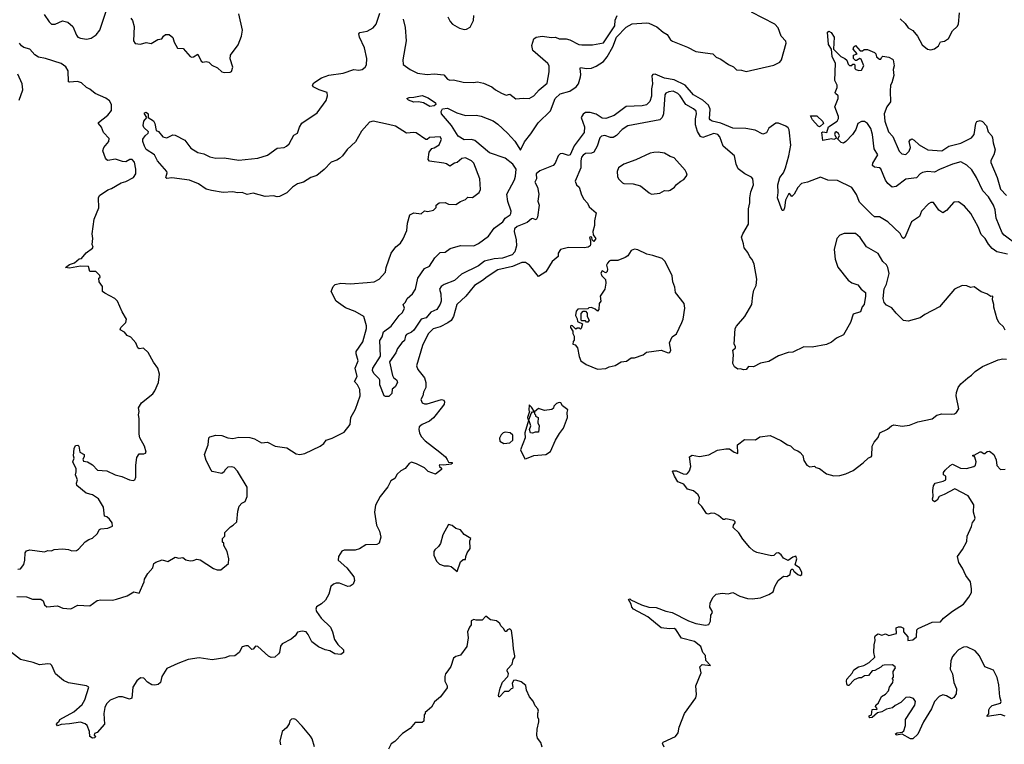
# Model space of a CAD drawing. Extents: x 2293139 to 2515392, y 824115 to 1006937.
# Tile 302 of 417: x 2387389 to 2395597, y 975588 to 981631. Entities that reach past the tile are written whole.
import ezdxf

# ---------------------------------------------------------------- set-up
doc = ezdxf.new("R2010")
doc.units = 0

msp = doc.modelspace()

# ---------------------------------------------------------------- linework, layer by layer
at = {"layer": '0CON10XD'}
for points in [[(2387593.9, 981673.9), (2387633.9, 981613.9), (2387655, 981592.9), (2387685, 981592.9), (2387745, 981622.2), (2387789.6, 981609.6), (2387832.9, 981575), (2387861.6, 981501.6), (2387875, 981486.7), (2387895, 981477.9), (2387945, 981469.2), (2387985, 981477.1), (2388025.8, 981504.2), (2388056.3, 981543.6), (2388128, 981752)], [(2388315, 981643.3), (2388330, 981625), (2388343.8, 981575), (2388337.5, 981455), (2388353, 981433), (2388395, 981426.2), (2388445, 981440), (2388485, 981433.3), (2388540, 981465), (2388575, 981472.5), (2388587.5, 981495), (2388605, 981508.8), (2388635, 981506.2), (2388665, 981482.5), (2388676, 981445), (2388703.6, 981393.6), (2388750.7, 981390.7), (2388810, 981325), (2388825, 981317.5), (2388839.3, 981320.7), (2388875, 981342.5), (2388903.3, 981285), (2388915, 981277.5), (2388945, 981283.3), (2388965, 981277.5), (2388991.7, 981251.7), (2389038.3, 981228.3), (2389075, 981196.7), (2389095, 981190), (2389145, 981192.5), (2389155, 981200), (2389166.7, 981235), (2389143.8, 981305), (2389146.2, 981335), (2389209.1, 981420.9), (2389238.6, 981495), (2389247.1, 981545), (2389215, 981680)], [(2390249.1, 978945), (2390279.5, 979055), (2390279.4, 979079.4), (2390258, 979155), (2390185, 979197.5), (2390105, 979228.1), (2390028.1, 979285), (2389986.7, 979365), (2390003.3, 979405), (2390018.5, 979421.5), (2390065, 979434.5), (2390145, 979428.6), (2390285, 979438.5), (2390344.2, 979445.8), (2390385, 979466), (2390437.5, 979525), (2390444.2, 979565), (2390487.1, 979682.9), (2390525, 979736.2), (2390562.6, 979767.4), (2390586.8, 979803.2), (2390617, 979873), (2390620.8, 979935), (2390642.5, 980005), (2390675, 980020), (2390736.9, 980013.1), (2390765, 980037.5), (2390790.7, 980030.7), (2390838.3, 980041.7), (2390860, 980065), (2390860, 980085), (2390885, 980103.3), (2390936.7, 980106.7), (2390965, 980092.5), (2391025, 980090), (2391062.5, 980115), (2391105, 980132), (2391125, 980150.8), (2391165, 980148), (2391218.9, 980191.1), (2391230, 980215), (2391225.7, 980305), (2391173.9, 980433.9), (2391155.3, 980455.3), (2391105, 980480), (2391075, 980472.9), (2391035, 980441.4), (2391013.3, 980435), (2390975, 980410), (2390948.1, 980428.1), (2390925, 980434.4), (2390805, 980450), (2390793.8, 980465), (2390802.7, 980527.3), (2390825, 980557.5), (2390845, 980562.5), (2390885, 980587.5), (2390906, 980635), (2390895, 980653.3), (2390805, 980647.5), (2390785, 980632.5), (2390775, 980633.3), (2390695, 980686.5), (2390675, 980690.5), (2390614.6, 980684.6), (2390522.4, 980742.4), (2390463.7, 980756.3), (2390335, 980783.8), (2390305, 980777.5), (2390238, 980702), (2390188.6, 980611.4), (2390120.2, 980549.8), (2390078.8, 980495), (2390055, 980473.8), (2390031.7, 980458.3), (2389985, 980442.2), (2389928.4, 980381.6), (2389867.1, 980332.9), (2389815, 980313.9), (2389755.2, 980274.8), (2389705, 980263.1), (2389662.2, 980235), (2389615, 980186.4), (2389555, 980157.1), (2389535, 980154.3), (2389505, 980160.8), (2389435, 980155.7), (2389335, 980185.6), (2389285, 980174), (2389245, 980189.4), (2389205, 980186.9), (2389165, 980195.4), (2389085, 980189.1), (2388988, 980208), (2388945, 980218.6), (2388880.9, 980260.9), (2388805, 980291.6), (2388658, 980312), (2388615, 980306.7), (2388608.8, 980315), (2388620, 980355), (2388616.1, 980366.1), (2388539.2, 980455), (2388512.7, 980502.7), (2388445, 980548), (2388428.6, 980575), (2388416, 980615), (2388416.7, 980635), (2388435, 980663.3), (2388460, 980685), (2388462.5, 980695), (2388425, 980733.3), (2388419.3, 980749.3), (2388424.1, 980785.9), (2388450, 980815), (2388430, 980845), (2388430, 980855), (2388445, 980860), (2388460, 980845), (2388460, 980815), (2388505, 980787.5), (2388516.7, 980765), (2388527, 980707), (2388547.7, 980697.7), (2388583.2, 980653.2), (2388615, 980647.1), (2388665, 980670.8), (2388685, 980669.2), (2388766, 980626), (2388815, 980560), (2388874.7, 980524.7), (2388923.2, 980513.2), (2388975, 980486.7), (2389025, 980475.5), (2389095, 980478.2), (2389215, 980460.5), (2389375, 980475.8), (2389455, 980502), (2389535, 980559.2), (2389595, 980565.8), (2389613.3, 980575), (2389636, 980595), (2389675, 980666.7), (2389704.1, 980685.9), (2389721.2, 980735), (2389740.9, 980769.1), (2389868.8, 980855), (2389943, 980957), (2389956.2, 980995), (2389953.6, 981023.6), (2389886.1, 981046.1), (2389835, 981072), (2389829.2, 981085), (2389840, 981105), (2389904.6, 981145.4), (2389965, 981169.3), (2390086, 981184), (2390175, 981214.4), (2390215, 981210.6), (2390244.3, 981215.7), (2390268.8, 981235), (2390280, 981255), (2390282.3, 981307.7), (2390264.2, 981395), (2390220.9, 981485), (2390217.3, 981512.7), (2390225.8, 981524.2), (2390285.7, 981534.3), (2390335, 981563.8), (2390360, 981595), (2390392, 981685)], [(2393774.2, 980744.2), (2393715, 980767.5), (2393692, 980768), (2393635, 980726.7), (2393613, 980687), (2393585, 980677.5), (2393519.1, 980709.1), (2393442.4, 980722.4), (2393335, 980726.9), (2393235, 980769.5), (2393162, 980785), (2393144.7, 980794.7), (2393139.1, 980805), (2393144.3, 980885), (2393129.5, 980919.5), (2393085, 980960.4), (2393005, 981003.2), (2392936.2, 981086.2), (2392845, 981128.7), (2392764, 981144), (2392685, 981177.1), (2392665.5, 981174.5), (2392657.4, 981162.6), (2392663.2, 981095), (2392655.8, 981054.2), (2392655.5, 980994.5), (2392642.4, 980947.6), (2392615, 980920.5), (2392577.8, 980912.2), (2392445, 980907), (2392345, 980831.8), (2392275, 980806.1), (2392245, 980810.8), (2392195, 980844.1), (2392145, 980858.2), (2392105, 980855.9), (2392085, 980843.5), (2392068.2, 980815), (2392098.1, 980738.1), (2392095, 980689.2), (2392009.9, 980580.1), (2391977.5, 980505), (2391965, 980499.5), (2391915, 980514.8), (2391895, 980511.4), (2391878.3, 980495), (2391851.9, 980435), (2391836.1, 980415), (2391725, 980370.4), (2391695.4, 980345), (2391697, 980303), (2391682, 980275), (2391704.4, 980235), (2391715.9, 980175), (2391707, 980117), (2391720, 980085), (2391705.7, 979985), (2391698.3, 979968.3), (2391695, 979962.5), (2391665, 979974.3), (2391655, 979970), (2391620.5, 979939.5), (2391534.8, 979905.2), (2391513.3, 979886.7), (2391510.8, 979865), (2391528.2, 979795), (2391531.8, 979745), (2391515.2, 979694.8), (2391495, 979668.8), (2391415, 979642.3), (2391345, 979638.2), (2391262.4, 979617.6), (2391215, 979578.8), (2391072.4, 979507.6), (2391015, 979456.5), (2390926.5, 979423.5), (2390903.8, 979405), (2390890, 979385), (2390899.1, 979345), (2390902.1, 979285), (2390895, 979260), (2390865.7, 979215), (2390817.7, 979192.3), (2390778, 979145), (2390736.7, 979133.3), (2390675, 979043.1), (2390655, 979026), (2390613.8, 979006.2), (2390606.1, 978993.9), (2390595.6, 978955), (2390573.5, 978936.5), (2390539.7, 978890.3), (2390525, 978853.8), (2390473, 978777), (2390496.9, 978665), (2390506.5, 978646.5), (2390533.3, 978625), (2390537.5, 978605), (2390519.3, 978570.7), (2390495, 978550), (2390490, 978515), (2390465, 978490), (2390439.3, 978489.3), (2390427.5, 978495), (2390392.5, 978585), (2390392.5, 978625), (2390387, 978637), (2390340.7, 978680.7), (2390330, 978705), (2390333.3, 978725), (2390395.7, 978825), (2390392.5, 978955), (2390412, 978985), (2390420.7, 979029.3), (2390485.5, 979074.5), (2390552.5, 979165), (2390580.5, 979189.5), (2390596, 979225), (2390586.2, 979255), (2390604.4, 979275.6), (2390618.8, 979305), (2390664.4, 979345.6), (2390688, 979385), (2390707.5, 979475), (2390764.7, 979555.3), (2390805.7, 979575), (2390850, 979645), (2390895, 979690), (2390935, 979693.3), (2390978.3, 979721.7), (2391065, 979747.9), (2391175, 979746.5), (2391215, 979764.5), (2391296, 979825), (2391345, 979893.3), (2391417.5, 979945), (2391436.2, 979975), (2391476.8, 980003.2), (2391484.4, 980015.6), (2391486.7, 980035), (2391456.9, 980115), (2391449.2, 980175), (2391514.6, 980295), (2391523.3, 980325), (2391528, 980385), (2391498.9, 980425), (2391436.1, 980476.1), (2391305, 980521.4), (2391183.4, 980623.4), (2391155, 980632.5), (2391095, 980630.5), (2391045, 980660.4), (2390987.8, 980747.7), (2390905.5, 980845), (2390902.8, 980865), (2390915, 980888.2), (2390955, 980894), (2391033.4, 980853.4), (2391105, 980832.5), (2391195, 980834.4), (2391235, 980827.8), (2391335, 980787.8), (2391375, 980761.1), (2391455.3, 980685.3), (2391517.2, 980617.3), (2391565, 980543.3), (2391596.7, 980613.3), (2391651.3, 980678.7), (2391710.2, 980769.8), (2391815, 980870), (2391853.8, 980975), (2391895, 981011.9), (2391975, 981035.7), (2392028.8, 981071.2), (2392046.9, 981095), (2392064, 981155), (2392068, 981175), (2392060, 981225), (2392065, 981233.3), (2392113.2, 981223.2), (2392155, 981226.9), (2392195, 981243.1), (2392255, 981281.2), (2392285, 981320.4), (2392332.2, 981405), (2392364.3, 981485), (2392445, 981568.2), (2392495, 981597.7), (2392615, 981605.9), (2392632.2, 981602.2), (2392701.5, 981571.5), (2392753.3, 981526.7), (2392787.3, 981507.3), (2392814, 981464), (2392830.9, 981450.9), (2392955, 981403.1), (2393025, 981365.8), (2393104, 981356), (2393165.8, 981345.8), (2393195, 981318.8), (2393232.7, 981302.7), (2393297.2, 981257.2), (2393338.2, 981238.2), (2393365, 981213.8), (2393405, 981211.4), (2393445, 981198.8), (2393675, 981251.5), (2393725, 981277.1), (2393740.6, 981295), (2393777.1, 981435), (2393775, 981452.5), (2393737.5, 981495), (2393712.1, 981562.1), (2393684, 981595), (2393490, 981695)], [(2390585.8, 981635.8), (2390601.4, 981565), (2390611.4, 981455), (2390583.1, 981295), (2390587.1, 981257.1), (2390644.5, 981214.5), (2390705, 981185.8), (2390785, 981174.2), (2390845, 981179.2), (2390925, 981170.8), (2390955.5, 981135.5), (2390975, 981126), (2391005, 981129.2), (2391085, 981109.2), (2391172.4, 981107.6), (2391205, 981112.9), (2391255, 981102), (2391325, 981070.8), (2391356, 981045), (2391405, 981018), (2391445, 981002), (2391475, 981011.2), (2391525, 980970.6), (2391585, 980976.4), (2391635, 980973.2), (2391675.6, 980995), (2391719.2, 981045), (2391785, 981102.9), (2391803.1, 981195), (2391802.7, 981245), (2391792.5, 981265), (2391667.8, 981375), (2391656.9, 981415), (2391675, 981471.2), (2391695, 981485.7), (2391745, 981494.3), (2391821.7, 981481.7), (2391855, 981486), (2391885, 981472), (2391945, 981471.9), (2391975, 981461.9), (2392050, 981425), (2392075, 981420.4), (2392165, 981420.5), (2392255, 981437.8), (2392349, 981581), (2392352.6, 981627.4), (2392368.8, 981665)], [(2390958.8, 981655), (2390977.5, 981615), (2390997.5, 981595), (2391055, 981561.2), (2391095, 981550), (2391115, 981552.5), (2391145, 981567.5), (2391171.2, 981625), (2391176.2, 981665)], [(2394729.4, 981639.4), (2394770.2, 981600.2), (2394795, 981562.5), (2394835, 981540), (2394873.1, 981493.1), (2394912.1, 981422.1), (2394955.8, 981385.8), (2394985, 981378.8), (2395015, 981388), (2395046.8, 981413.2), (2395064.2, 981445.8), (2395097.3, 981452.7), (2395130, 981475), (2395165, 981537.5), (2395203.3, 981575), (2395213.8, 981595), (2395221.7, 981688.3)], [(2395714.8, 979744.8), (2395596.5, 979835), (2395580, 979855), (2395529.5, 979975), (2395521.1, 980045), (2395505.5, 980085.5), (2395464.5, 980154.5), (2395417.1, 980205), (2395364.4, 980315), (2395325, 980378), (2395285, 980418.8), (2395235, 980445.7), (2395164.6, 980425.4), (2395055, 980381.2), (2395015, 980358.8), (2394955, 980366.4), (2394915, 980355.4), (2394895.5, 980345), (2394865, 980313.6), (2394775, 980300), (2394695, 980241.2), (2394662.5, 980235), (2394625, 980266.2), (2394605, 980294), (2394568.2, 980388.2), (2394555, 980395.6), (2394515, 980400.9), (2394498.9, 980415), (2394500.5, 980435), (2394541.5, 980505), (2394513.1, 980555), (2394497.2, 980675), (2394484.8, 980724.8), (2394456.6, 980766.6), (2394431.1, 980781.1), (2394405, 980783.2), (2394375.4, 980765), (2394358.2, 980715), (2394331.4, 980675), (2394275, 980614), (2394255, 980601.2), (2394237, 980607), (2394210, 980635), (2394222.5, 980665), (2394215, 980682.5), (2394195, 980696.7), (2394187, 980693), (2394180, 980675), (2394198.3, 980641.7), (2394175, 980633.3), (2394155, 980637.5), (2394083.3, 980625), (2394075, 980690), (2394085, 980696.7), (2394118.3, 980691.7), (2394131.7, 980738.3), (2394202.5, 980785), (2394213.6, 980806.4), (2394213.8, 980825), (2394183.8, 980905), (2394212.5, 980975), (2394212.5, 980995), (2394190, 981015), (2394187.5, 981025), (2394203.3, 981065), (2394203.3, 981085), (2394184.2, 981124.2), (2394188.6, 981265), (2394161.4, 981325), (2394157.5, 981385), (2394130.6, 981425), (2394123.1, 981526.9), (2394134.2, 981535.8), (2394153.8, 981525), (2394178.6, 981485), (2394172.5, 981385), (2394235, 981323.3), (2394266.1, 981306.1), (2394283.8, 981293.8), (2394295, 981260), (2394305, 981250), (2394325, 981250), (2394335, 981260), (2394345, 981260), (2394350, 981255), (2394350, 981225), (2394360, 981215), (2394385, 981207.5), (2394405, 981210), (2394426.7, 981245), (2394403, 981303), (2394392.5, 981307.5), (2394365, 981290), (2394355, 981290), (2394338.3, 981308.3), (2394340, 981335), (2394370, 981345), (2394337.5, 981385), (2394342.5, 981405), (2394355, 981416.2), (2394395, 981370), (2394415, 981370), (2394428.3, 981381.7), (2394455, 981383.8), (2394515, 981357.5), (2394526.7, 981345), (2394531.7, 981321.7), (2394555, 981302.5), (2394568.3, 981301.7), (2394573, 981317), (2394585, 981326.7), (2394635, 981317.5), (2394665, 981302), (2394670.8, 981295), (2394678.8, 981245), (2394670, 981215), (2394674.3, 981165), (2394660, 981105), (2394649.2, 981085), (2394644.4, 981035), (2394649.2, 980945), (2394616.4, 980903.6), (2394594.4, 980845.6), (2394600.6, 980785), (2394632.5, 980695), (2394667, 980657), (2394719.2, 980535), (2394742.4, 980512.4), (2394775, 980508), (2394804, 980536), (2394813.8, 980565), (2394802.5, 980615), (2394810.7, 980629.3), (2394825, 980636.7), (2394846.4, 980626.4), (2394886.4, 980586.4), (2394960, 980545), (2395075, 980536.9), (2395133.7, 980576.3), (2395235, 980602.2), (2395322, 980645), (2395344.3, 980675), (2395359.4, 980765), (2395367.4, 980782.6), (2395395, 980791.1), (2395413.4, 980783.4), (2395446.9, 980745), (2395462, 980695), (2395491.7, 980661.7), (2395498.6, 980645), (2395502.8, 980602.8), (2395519.2, 980545), (2395509.2, 980505), (2395485, 980457.5), (2395485, 980440), (2395536.4, 980316.4), (2395565, 980218), (2395614.5, 980164.5)], [(2387677.1, 977212.9), (2387745, 977218.8), (2387795, 977214), (2387825, 977200.8), (2387862.5, 977205), (2387880, 977215), (2387935, 977276.7), (2387965, 977296.7), (2387995, 977307.5), (2388035, 977342.5), (2388055, 977378.8), (2388065, 977386.2), (2388125, 977390), (2388161.7, 977408.3), (2388160, 977435), (2388136.7, 977465), (2388115, 977486.7), (2388095, 977490), (2388089.2, 977565), (2388045, 977636.7), (2387995, 977670), (2387943, 977683), (2387866.1, 977746.1), (2387864.1, 977765.9), (2387871.2, 977795), (2387853.8, 977835), (2387860.7, 977859.3), (2387858.8, 977885), (2387831.2, 977945), (2387842.5, 977975), (2387836.7, 977995), (2387842.5, 978055), (2387855, 978080), (2387875, 978082.5), (2387882.5, 978075), (2387890, 978025), (2387926.7, 978005), (2387926.7, 977985), (2387916.2, 977965), (2387920.8, 977950.8), (2387953.9, 977943.9), (2387995, 977918.6), (2388036.7, 977875), (2388115, 977867.8), (2388185, 977835.7), (2388240.8, 977820.8), (2388305, 977792.5), (2388335, 977788), (2388350, 977795), (2388358.8, 977815), (2388356.7, 977915), (2388365, 977980), (2388385, 978010), (2388425, 978010), (2388437.5, 978015), (2388443.3, 978025), (2388428.6, 978075), (2388390, 978145), (2388384.1, 978174.1), (2388386.2, 978305), (2388378.8, 978335), (2388384, 978365), (2388380, 978395), (2388403.8, 978435), (2388498.3, 978511.7), (2388516.2, 978535), (2388546.7, 978605), (2388553.8, 978675), (2388540, 978725), (2388503.8, 978775), (2388460, 978855), (2388421.7, 978891.7), (2388385, 978886.7), (2388373.6, 978893.6), (2388356.1, 978936.1), (2388315, 978982.5), (2388285, 978997.5), (2388262.5, 979025), (2388227.5, 979045), (2388232.5, 979065), (2388273.6, 979106.4), (2388280, 979135), (2388243.3, 979195), (2388203.3, 979285), (2388183.3, 979305), (2388099.5, 979349.5), (2388080, 979365), (2388080, 979405), (2388052.5, 979445), (2388050, 979475), (2388060, 979485), (2388058.3, 979498.3), (2388025, 979530), (2387975, 979532.5), (2387962.5, 979572.5), (2387895, 979576.7), (2387805, 979559.2), (2387770, 979565), (2387805, 979590), (2387845.7, 979604.3), (2387885, 979637.5), (2387905, 979640), (2387944.1, 979685.9), (2387997.5, 979725), (2388002.5, 979735), (2387993.8, 979755), (2388000, 979805), (2387992.5, 979845), (2388011.4, 979968.6), (2388048.3, 980061.7), (2388045.7, 980145), (2388053.7, 980166.3), (2388125, 980213.3), (2388155, 980222), (2388235, 980270), (2388275, 980281.4), (2388338.8, 980315), (2388356.2, 980345), (2388356.4, 980383.6), (2388346.1, 980443.9), (2388326.7, 980465), (2388307.5, 980465), (2388274.1, 980445.9), (2388245, 980449.2), (2388188.3, 980468.3), (2388125, 980458), (2388115, 980461.2), (2388103.8, 980475), (2388082.7, 980537.3), (2388091.2, 980565), (2388133.8, 980615), (2388135, 980640), (2388089.1, 980689.1), (2388070.8, 980735), (2388046.7, 980765), (2388046.7, 980775), (2388123.8, 980835), (2388155.6, 980874.4), (2388154.2, 980925), (2388138, 980955), (2388107.2, 980977.2), (2388019.2, 981015), (2387975, 981050.8), (2387945, 981066.2), (2387903.8, 981105), (2387870, 981115), (2387805, 981109.5), (2387795, 981114.2), (2387792.7, 981205), (2387775, 981238.8), (2387735, 981266.9), (2387605, 981307.3), (2387545, 981319.3), (2387516.7, 981336.7), (2387475, 981384.8), (2387425, 981399.5), (2387403.3, 981413.2), (2387387.9, 981435)], [(2387385, 980960), (2387414.2, 981045), (2387410.8, 981095), (2387375, 981177.5)], [(2394197.5, 978975), (2394155, 978942.5), (2394115, 978922.5), (2393995, 978900), (2393925, 978903.3), (2393835, 978858.8), (2393795, 978856), (2393715, 978826.7), (2393635, 978782), (2393564.2, 978765.8), (2393505, 978736.7), (2393465, 978740), (2393445, 978713.8), (2393425, 978711.2), (2393395, 978720), (2393375, 978716.7), (2393346.7, 978735), (2393333.3, 978765), (2393338.8, 978835), (2393332.5, 978875), (2393356.7, 978893.3), (2393356.2, 978905), (2393343.8, 978925), (2393353.3, 979055), (2393363.8, 979075), (2393434.3, 979155), (2393492.5, 979255), (2393501.4, 979335), (2393510, 979375), (2393527.1, 979415), (2393534.1, 979465.9), (2393511.7, 979591.7), (2393495, 979632.5), (2393475, 979653.3), (2393458.7, 979688.7), (2393429.3, 979729.3), (2393421.7, 979761.7), (2393406.4, 979816.4), (2393416, 979845), (2393464.2, 979925), (2393464.3, 980055), (2393475.7, 980105), (2393474.3, 980145.7), (2393482.5, 980195), (2393506.9, 980255), (2393500, 980305), (2393488.7, 980318.7), (2393434.6, 980344.6), (2393378.3, 980388.3), (2393362, 980425), (2393348, 980495), (2393253.1, 980575), (2393224.1, 980655), (2393207.7, 980675), (2393175, 980681.2), (2393085, 980649.4), (2393065, 980657.5), (2393039.2, 980699.2), (2393023.1, 980753.1), (2393023.1, 980805), (2393031.5, 980845), (2393026.9, 980866.9), (2393006.8, 980886.8), (2392943.2, 980923.2), (2392895.5, 980995), (2392874.3, 981015), (2392835, 981034.5), (2392799.2, 981030.8), (2392775, 981017.1), (2392766.6, 981003.4), (2392755.3, 980845), (2392745, 980815.7), (2392725.3, 980794.7), (2392457.5, 980745), (2392412, 980715), (2392362.9, 980665), (2392335, 980647.5), (2392315, 980647.9), (2392265.5, 980664.5), (2392238.9, 980661.1), (2392223.7, 980646.3), (2392202.7, 980577.3), (2392175, 980526), (2392155, 980517.5), (2392105, 980514.5), (2392085, 980502.5), (2392071.5, 980485), (2392065.4, 980455), (2392067.9, 980395), (2392020, 980285), (2392030, 980255), (2392053.6, 980233.6), (2392071.7, 980171.7), (2392092.5, 980135), (2392121.2, 980101.2), (2392135, 980070), (2392195, 980020), (2392180, 979955), (2392179.5, 979915), (2392166, 979865), (2392168.3, 979838.3), (2392175, 979830), (2392192.5, 979805), (2392175, 979782.5), (2392160, 979795), (2392158.3, 979818.3), (2392145, 979820), (2392140, 979815), (2392147.5, 979787.5), (2392146.2, 979755), (2392144, 979745), (2392129.2, 979735), (2392095, 979727.7), (2391965, 979730.8), (2391896.2, 979713.8), (2391878.6, 979685), (2391877.1, 979655), (2391828, 979615), (2391775, 979527.1), (2391715, 979490), (2391638.1, 979585), (2391605, 979607.5), (2391573.8, 979606.2), (2391498, 979572), (2391375, 979543.8), (2391285, 979485.8), (2391248, 979455), (2391180, 979415), (2391107.5, 979325), (2391032.5, 979255), (2391005.4, 979154.6), (2390986.8, 979123.2), (2390956.9, 979103.1), (2390895, 979070.9), (2390835, 979052.5), (2390795, 979012.5), (2390746.7, 978915), (2390697.5, 978745), (2390708.6, 978715), (2390763.2, 978645), (2390775.3, 978605), (2390773.7, 978565), (2390754.7, 978525), (2390750.5, 978495), (2390733.2, 978465), (2390745, 978436), (2390765, 978426.5), (2390785, 978427.9), (2390905, 978464.2), (2390925, 978458), (2390930.8, 978445), (2390927.1, 978425), (2390915, 978406.2), (2390839.9, 978310.1), (2390805.9, 978284.1), (2390743.4, 978256.6), (2390720, 978235), (2390715.7, 978215), (2390721.9, 978185), (2390735.8, 978155), (2390768.3, 978118.3), (2390892, 978025), (2390940, 977985), (2390953.9, 977963.9), (2390965, 977940), (2390995, 977937.5), (2390995, 977930), (2390985, 977923.3), (2390925, 977916), (2390891.2, 977918.8), (2390886.7, 977915), (2390890, 977905), (2390905, 977890), (2390905, 977880), (2390855, 977841.2), (2390795, 977863.3), (2390763.2, 977893.2), (2390698, 977928), (2390655, 977940), (2390635, 977931.2), (2390602.3, 977887.7), (2390565, 977868.8), (2390535, 977842.5), (2390516.2, 977805), (2390484.2, 977785), (2390458.6, 977735), (2390394.3, 977655), (2390355, 977582.5), (2390347.1, 977525), (2390364.4, 977415), (2390388.6, 977365), (2390398.6, 977315), (2390386.2, 977265), (2390365, 977254), (2390275, 977251.2), (2390221.2, 977218.8), (2390185, 977207.5), (2390095, 977207.1), (2390075, 977199.2), (2390045.6, 977155), (2390042.9, 977125), (2390115, 977060.8), (2390173.3, 976985), (2390180, 976955), (2390169.4, 976925), (2390145, 976907.8), (2390125, 976905.5), (2390055, 976933.5), (2390026.6, 976933.4), (2390003.8, 976925), (2389984.2, 976905), (2389965, 976840), (2389938.9, 976791.1), (2389905, 976760.8), (2389863.3, 976735), (2389858, 976715), (2389862.5, 976695), (2389901.4, 976641.4), (2389979.4, 976565), (2389997.8, 976525), (2390013.7, 976463.7), (2390040.7, 976420.7), (2390087.3, 976377.3), (2390087.5, 976355), (2390065, 976337.8), (2390015, 976342.7), (2389975, 976366.9), (2389935, 976376.9), (2389881.4, 976401.4), (2389824.1, 976444.1), (2389793.8, 976505), (2389776.7, 976525), (2389745, 976531.2), (2389705, 976522.5), (2389685, 976492.5), (2389652.5, 976465), (2389577.5, 976425), (2389564.2, 976405.8), (2389556, 976355), (2389547.9, 976342.1), (2389515.6, 976314.4), (2389485, 976313.6), (2389464.2, 976324.2), (2389375, 976402.9), (2389355, 976405.7), (2389335, 976382.5), (2389325, 976380), (2389295, 976408.8), (2389275, 976410), (2389245, 976400), (2389220, 976355), (2389182.7, 976327.3), (2389135, 976324.2), (2389099.1, 976310.9), (2388995, 976293.5), (2388885, 976309), (2388795, 976295.3), (2388706.4, 976263.6), (2388615, 976220), (2388574, 976155), (2388563.3, 976105), (2388545, 976086.7), (2388515, 976081.1), (2388490, 976085), (2388455, 976106), (2388425, 976139.2), (2388395, 976142.5), (2388365, 976117.5), (2388331.4, 976065), (2388325, 975973.3), (2388305, 975964), (2388245.5, 975985.5), (2388213.1, 975983.1), (2388144, 975956), (2388113.1, 975925), (2388098.9, 975895), (2388091.5, 975845), (2388095.7, 975755), (2388035, 975687.5), (2388011.7, 975678.3), (2388010, 975665), (2388020, 975655), (2388015, 975642.5), (2387995, 975640), (2387975, 975652.5), (2387970, 975695), (2387951.2, 975745), (2387935, 975758.8), (2387895, 975774), (2387805, 975758.1), (2387735.8, 975754.2), (2387705, 975743.3), (2387696.7, 975755), (2387698.8, 975765), (2387719.4, 975780.6), (2387725, 975795.7), (2387840.7, 975859.3), (2387908.8, 975921.2), (2387931.9, 975958.1), (2387966.9, 976065), (2387946.5, 976076.5), (2387795, 976101.6), (2387755, 976120), (2387687.6, 976175), (2387656.2, 976246.2), (2387645, 976257.1), (2387625, 976260.6), (2387555, 976251.3), (2387501.1, 976271.1), (2387395.7, 976295), (2387295, 976373.4)], [(2390807.5, 980907.5), (2390755, 980938.8), (2390713.6, 980946.4), (2390673.6, 980943.6), (2390629.3, 980959.3), (2390617.5, 980975), (2390635, 980983.3), (2390675, 980983.8), (2390745, 980998.6), (2390795, 980978.8), (2390855, 980937.5), (2390857.8, 980925), (2390845, 980913.1), (2390807.5, 980907.5)], [(2394055, 980737.5), (2394045, 980743.3), (2393996.7, 980795), (2393981.7, 980828.3), (2394035, 980828.8), (2394085, 980782.5), (2394090, 980765), (2394065, 980743.3), (2394055, 980737.5)], [(2395624.5, 979674.5), (2395535, 979695.4), (2395495, 979723.5), (2395465, 979758.1), (2395436.4, 979806.4), (2395405, 979839.2), (2395379.1, 979905), (2395317.5, 980015), (2395265, 980075.6), (2395215, 980112), (2395175, 980110), (2395115, 980039.2), (2395085, 980020), (2395051.3, 980041.3), (2395005.5, 980105.5), (2394985, 980105.8), (2394965, 980096), (2394906, 980035), (2394889.5, 979990.5), (2394822, 979945), (2394768, 979815), (2394755, 979806.7), (2394744.2, 979815), (2394729.4, 979849.4), (2394625, 979944.4), (2394555, 979986.7), (2394515, 979987.5), (2394488.3, 980008.3), (2394388.8, 980108.8), (2394365, 980174.5), (2394325, 980231.1), (2394205, 980290), (2394125, 980292.5), (2394065, 980317.1), (2393955, 980275.6), (2393905, 980264.2), (2393875, 980232.5), (2393845, 980175.8), (2393825, 980156.7), (2393805, 980181.2), (2393796.7, 980175), (2393773.8, 980125), (2393765, 980062.5), (2393755, 980041.2), (2393745, 980041.2), (2393705.8, 980145), (2393711.3, 980188.7), (2393709.1, 980255), (2393724.5, 980315), (2393757.1, 980355), (2393772.9, 980395), (2393800.6, 980495), (2393817.5, 980585), (2393802.3, 980712.3), (2393795, 980730), (2393774.2, 980744.2)], [(2392655, 980176.7), (2392725, 980183.8), (2392765, 980206.7), (2392795, 980203.3), (2392810.7, 980209.3), (2392847.5, 980235), (2392865, 980257.5), (2392900, 980285), (2392925, 980297.5), (2392952.5, 980335), (2392948.8, 980355), (2392936, 980375), (2392845, 980478.8), (2392810.5, 980490.5), (2392765, 980518), (2392712.7, 980527.3), (2392675, 980524.2), (2392645, 980517.1), (2392525, 980462), (2392425, 980425.8), (2392381.2, 980395), (2392370, 980365), (2392372.1, 980322.1), (2392380, 980305), (2392415, 980271.2), (2392425, 980266.2), (2392503.6, 980263.6), (2392565, 980246.2), (2392635, 980186.7), (2392655, 980176.7)], [(2395605, 979042.5), (2395589.2, 979069.2), (2395555, 979103.8), (2395537.1, 979135), (2395509.2, 979235), (2395510, 979255), (2395498.8, 979295), (2395500, 979325), (2395483, 979323), (2395450, 979345), (2395405, 979362.5), (2395345, 979402.5), (2395315, 979397.5), (2395283, 979413), (2395245, 979413.3), (2395180, 979385), (2395055, 979236.2), (2394935, 979173.3), (2394895, 979143.8), (2394795, 979116.7), (2394755, 979122.5), (2394695, 979182.5), (2394659.5, 979229.5), (2394615, 979250), (2394595, 979272.5), (2394588, 979305), (2394593.9, 979386.1), (2394615.8, 979424.2), (2394635.6, 979514.4), (2394626.9, 979565), (2394615, 979586.2), (2394583.2, 979613.2), (2394545, 979681.2), (2394446.6, 979736.6), (2394393.8, 979815), (2394355, 979848.8), (2394262.3, 979847.7), (2394225.9, 979834.1), (2394201.2, 979805), (2394178.8, 979715), (2394186, 979635), (2394208.3, 979568.3), (2394295, 979460), (2394325, 979436.7), (2394375, 979420), (2394403.6, 979383.6), (2394440, 979355), (2394440, 979325), (2394427.5, 979255), (2394413, 979237), (2394397.5, 979195), (2394337.5, 979175), (2394313.6, 979106.4), (2394255, 979002.5), (2394197.5, 978975)], [(2392205, 978717.5), (2392275, 978722.5), (2392303, 978737), (2392351.7, 978748.3), (2392403, 978777), (2392447, 978783), (2392485, 978812.5), (2392515, 978812.5), (2392585, 978837.5), (2392615, 978857.5), (2392735, 978876.2), (2392795, 978854), (2392807.5, 978855), (2392818, 978875), (2392805, 978937.5), (2392826.7, 978985), (2392865, 979012.5), (2392908, 979105), (2392919.2, 979135), (2392933.9, 979226.1), (2392928, 979265), (2392855.8, 979355), (2392849.7, 979399.7), (2392832.5, 979445), (2392828.8, 979495), (2392768.8, 979615), (2392745, 979638.8), (2392665.7, 979665.7), (2392617.5, 979675), (2392541.7, 979711.7), (2392515, 979717.5), (2392485, 979706), (2392457.5, 979662.5), (2392435, 979646.7), (2392375, 979623.8), (2392315, 979623.3), (2392301.7, 979618.3), (2392288, 979602), (2392281.2, 979585), (2392288.3, 979551.7), (2392285, 979530), (2392275, 979520), (2392245, 979537.5), (2392233.9, 979516.1), (2392242.5, 979495), (2392272.5, 979465), (2392276.2, 979435), (2392267.5, 979385), (2392227.5, 979325), (2392232.5, 979285), (2392220, 979265), (2392217, 979213), (2392205, 979200), (2392187, 979217), (2392155, 979230), (2392133, 979227), (2392125, 979220), (2392043, 979217), (2392028.3, 979201.7), (2392022.5, 979165), (2392037, 979137), (2392040, 979115), (2392080, 979095), (2392070, 979055), (2392065, 979050), (2392055, 979060), (2392035, 979060), (2392025, 979050), (2391998.3, 979078.3), (2391985, 979080), (2391980, 979075), (2391980, 979065), (2392000, 979035), (2392000, 979015), (2392011.7, 978991.7), (2392011.7, 978958.3), (2392003, 978947), (2392000, 978925), (2392018.3, 978918.3), (2392040, 978895), (2392053, 978823), (2392067.5, 978785), (2392110, 978755), (2392205, 978717.5)], [(2392125, 979110), (2392115, 979110), (2392105, 979120), (2392075, 979120), (2392070, 979125), (2392068.3, 979181.7), (2392085, 979200), (2392105, 979200), (2392120, 979185), (2392120, 979155), (2392137.5, 979125), (2392125, 979110)], [(2387365, 976822.2), (2387445, 976817.1), (2387495, 976798), (2387565, 976798), (2387585.6, 976785.6), (2387595, 976752.5), (2387615, 976735.5), (2387705, 976742.5), (2387750, 976725), (2387815, 976718.6), (2387875, 976748.5), (2387975, 976744), (2388035, 976786.7), (2388065, 976792.5), (2388161.7, 976791.7), (2388195, 976798.8), (2388285, 976826.7), (2388340.7, 976859.3), (2388385, 976850), (2388426.4, 976943.6), (2388430, 976965), (2388456.4, 977013.6), (2388500, 977060), (2388508.8, 977095), (2388525, 977108), (2388576.1, 977126.1), (2388625, 977113.3), (2388685, 977150), (2388715, 977142), (2388750, 977145), (2388775, 977126.7), (2388809.3, 977119.3), (2388835, 977120), (2388865, 977131.2), (2388895, 977126.2), (2389005, 977054), (2389036.4, 977043.6), (2389067, 977043), (2389130, 977095), (2389132.5, 977135), (2389117.5, 977195), (2389090, 977245), (2389090, 977265), (2389080, 977275), (2389080, 977305), (2389100, 977325), (2389100, 977355), (2389147, 977403), (2389170, 977415), (2389200, 977445), (2389207, 977533), (2389217.5, 977575), (2389241.7, 977598.3), (2389267.7, 977612.3), (2389286, 977655), (2389285, 977732.5), (2389205.7, 977865.7), (2389176.8, 977896.8), (2389155, 977903.3), (2389125, 977900), (2389100, 977875), (2389095, 977860), (2389073, 977847), (2388995, 977864), (2388985, 977873.3), (2388943.3, 977955), (2388930, 978005), (2388960, 978085), (2388966.7, 978145), (2388975, 978153.3), (2389025, 978166.7), (2389075, 978162.5), (2389123.4, 978143.4), (2389165, 978138.6), (2389215, 978150), (2389306.8, 978146.8), (2389345.6, 978135.6), (2389405, 978102.5), (2389455, 978108), (2389520, 978075), (2389615, 978062), (2389695, 978012), (2389725, 978004.2), (2389765, 978014.3), (2389893.3, 978075), (2389924.4, 978095.6), (2389945, 978125.7), (2389995, 978140.8), (2390095, 978190.8), (2390144.4, 978255), (2390148.6, 978315), (2390187.9, 978382.1), (2390227.7, 978495), (2390225, 978546.2), (2390206.5, 978585), (2390181.1, 978615), (2390201.5, 978655), (2390184.6, 978725), (2390210.7, 978785), (2390192.9, 978845), (2390193.6, 978865), (2390249.1, 978945)], [(2392760, 975565), (2392748.8, 975595), (2392753.8, 975605), (2392855, 975654.3), (2392877.2, 975682.8), (2392887.6, 975732.4), (2392930.6, 975845), (2393023.9, 975976.1), (2393031.2, 976005), (2393026.4, 976076.4), (2393070, 976185), (2393057.5, 976235), (2393077, 976253), (2393147.5, 976245), (2393108.3, 976288.3), (2393105, 976330), (2393082.5, 976355), (2393067.5, 976405), (2393013.3, 976445), (2392905, 976474.3), (2392858.8, 976545), (2392845, 976553.8), (2392805, 976551.4), (2392735, 976560.4), (2392625, 976652.5), (2392506.2, 976715), (2392492.1, 976732.1), (2392485.8, 976755.8), (2392463.3, 976795), (2392475, 976802.5), (2392483.6, 976793.6), (2392572.8, 976752.8), (2392632.9, 976732.9), (2392695, 976729.1), (2392775, 976699.5), (2392828.1, 976688.1), (2392965, 976617.8), (2393025.5, 976595.5), (2393105, 976581.4), (2393135, 976587.5), (2393146.2, 976615), (2393150, 976665), (2393163, 976687), (2393160, 976705), (2393140.7, 976730.7), (2393145.8, 976765), (2393166, 976814), (2393195, 976840), (2393245, 976850), (2393295, 976843.8), (2393335, 976853.8), (2393392.5, 976825), (2393455, 976803.8), (2393495, 976802), (2393565, 976810), (2393635, 976838), (2393670, 976860), (2393683.8, 976905), (2393712.5, 976955), (2393755, 976990), (2393785, 976987.5), (2393812.5, 977005), (2393818.3, 977041.7), (2393825, 977050), (2393835, 977050), (2393841.2, 977031.2), (2393875, 977003.3), (2393895, 976996.7), (2393907.5, 977005), (2393908.8, 977025), (2393890.7, 977060.7), (2393852.5, 977085), (2393867.5, 977135), (2393858.3, 977158.3), (2393835, 977150), (2393795, 977122.5), (2393755, 977140), (2393737.7, 977167.7), (2393715, 977186), (2393695, 977183.3), (2393676.1, 977163.9), (2393655, 977160), (2393535, 977187.5), (2393505, 977202.5), (2393475, 977228.8), (2393418.2, 977298.2), (2393383.1, 977353.1), (2393337.5, 977395), (2393340, 977415), (2393353.3, 977435), (2393352.5, 977445), (2393342.5, 977455), (2393275, 977470), (2393265, 977462.5), (2393253, 977463), (2393215, 977497.5), (2393185, 977512.5), (2393155, 977516.7), (2393125, 977508.8), (2393115, 977513.3), (2393075, 977572.5), (2393048.3, 977598.3), (2393056.7, 977645), (2393045, 977670), (2393005, 977703.3), (2392956.4, 977716.4), (2392925, 977756.7), (2392876.2, 977776.2), (2392846.2, 977825), (2392830, 977865), (2392835, 977870), (2392865, 977870), (2392920, 977845), (2392945, 977842), (2392955, 977846.7), (2392971.7, 977868.3), (2392983.8, 977905), (2392973.3, 977985), (2392995, 977998.8), (2393055, 977988), (2393135, 978001.2), (2393205, 978040), (2393276.4, 978053.6), (2393305, 978051.2), (2393345, 978024), (2393375, 978012.5), (2393372.5, 978085), (2393430.7, 978129.3), (2393521.7, 978128.3), (2393558.3, 978151.7), (2393645, 978162.5), (2393735, 978122.5), (2393790, 978085), (2393815, 978077.5), (2393845, 978047.5), (2393876.7, 978036.7), (2393895, 978022.5), (2393915.9, 977995.9), (2393926.7, 977955), (2393950, 977915), (2393975, 977902.5), (2394015, 977906.7), (2394026.7, 977896.7), (2394055, 977888.8), (2394115, 977843.8), (2394175, 977828), (2394225, 977830), (2394275, 977843.8), (2394337.6, 977872.4), (2394421.2, 977935), (2394465, 977977.5), (2394487.5, 977985), (2394493.3, 977995), (2394493.8, 978075), (2394511.7, 978108.3), (2394544.2, 978145.8), (2394560, 978185), (2394622.3, 978217.7), (2394655, 978243.3), (2394675, 978251.2), (2394745, 978242.5), (2394805, 978248.8), (2394875, 978276.7), (2394995, 978303.8), (2395035, 978333.3), (2395075, 978343.3), (2395155, 978341.2), (2395180, 978345), (2395197.5, 978355), (2395218.8, 978385), (2395194.1, 978494.1), (2395198.3, 978521.7), (2395213.3, 978565), (2395233.3, 978595), (2395292.5, 978645), (2395323.9, 978666.1), (2395352.7, 978697.3), (2395415, 978738.8), (2395544.3, 978795.7), (2395585, 978804), (2395615, 978800)], [(2391600, 977970), (2391615, 977972.5), (2391673.6, 977996.4), (2391774.1, 978005.9), (2391815, 978030), (2391856.4, 978123.6), (2391889.3, 978180.7), (2391923.3, 978225), (2391956.2, 978315), (2391952.5, 978355), (2391957, 978377), (2391915, 978410), (2391900, 978435), (2391885, 978437.5), (2391865, 978430), (2391841.7, 978408.3), (2391838.3, 978391.7), (2391825, 978380), (2391765, 978372.5), (2391715, 978387.5), (2391680, 978360), (2391680, 978345), (2391690, 978335), (2391690, 978325), (2391710, 978315), (2391708.3, 978268.3), (2391720, 978245), (2391715, 978190), (2391685, 978192.5), (2391665, 978182.5), (2391647, 978187), (2391637.5, 978215), (2391650, 978245), (2391637, 978287), (2391631.7, 978288.3), (2391600, 978185), (2391603.3, 978145), (2391563.3, 978045), (2391600, 977970)], [(2391635, 978300), (2391651.7, 978348.3), (2391665, 978360), (2391680, 978360), (2391655, 978400), (2391635, 978420), (2391633.3, 978375), (2391640, 978365), (2391622.5, 978315), (2391625, 978300), (2391635, 978300)], [(2391425, 978097.5), (2391475, 978102.5), (2391500, 978125), (2391500, 978165), (2391477, 978187), (2391435, 978190), (2391420, 978185), (2391401.7, 978168.3), (2391388.3, 978141.7), (2391392.5, 978115), (2391425, 978097.5)], [(2395605, 975822), (2395565, 975836.7), (2395455, 975820), (2395453, 975827), (2395467.5, 975842.5), (2395466.7, 975875), (2395475, 975893.3), (2395495, 975913.3), (2395565, 975931.2), (2395571.2, 975945), (2395558.8, 975985), (2395550.6, 976085), (2395535.8, 976145.8), (2395505.9, 976205.9), (2395434.2, 976234.2), (2395389.2, 976325), (2395355, 976368.8), (2395285, 976401.2), (2395255, 976398.8), (2395214.4, 976375.6), (2395180.3, 976339.7), (2395165, 976320), (2395152, 976285), (2395146, 976215), (2395164, 976175), (2395176.2, 976105), (2395198.3, 976051.7), (2395195, 976010), (2395175, 975977.5), (2395155, 975966.7), (2395113.6, 975993.6), (2395085, 976001.2), (2395054.3, 975985.7), (2395015.6, 975944.4), (2394989.4, 975885), (2394924.3, 975775.7), (2394875, 975673.3), (2394835, 975633.3), (2394815, 975633.8), (2394745, 975673.3), (2394693.8, 975663.8), (2394690, 975675), (2394702.5, 975685), (2394745, 975690), (2394758.6, 975701.4), (2394772.5, 975745), (2394774.1, 975795.9), (2394852, 975915), (2394856.2, 975945), (2394840.5, 975970.5), (2394805, 975982.5), (2394775, 975977.5), (2394735, 975936.2), (2394687.3, 975912.7), (2394665, 975893.8), (2394615, 975881.2), (2394575, 975860), (2394540, 975850), (2394495, 975812.5), (2394475, 975810), (2394470, 975815), (2394470, 975825), (2394490, 975835), (2394495, 975877.5), (2394505, 975882.5), (2394535, 975880), (2394537, 975887), (2394523.3, 975903.3), (2394526.7, 975915), (2394546.7, 975935), (2394574.1, 975985.9), (2394605, 976007.5), (2394630, 976035), (2394640, 976065), (2394667.5, 976105), (2394670, 976125), (2394662.5, 976135), (2394671.7, 976148.3), (2394670, 976195), (2394690, 976225), (2394687.5, 976235), (2394665, 976250), (2394595, 976249.2), (2394580, 976245), (2394568.3, 976231.7), (2394517, 976203), (2394495, 976202.5), (2394465, 976162.5), (2394430.7, 976159.3), (2394405, 976142.5), (2394385, 976143.3), (2394343.8, 976126.2), (2394301.7, 976078.3), (2394290, 976080), (2394283.6, 976093.6), (2394280, 976115), (2394285, 976132.5), (2394328.6, 976181.4), (2394341.7, 976208.3), (2394382.5, 976235), (2394425, 976246.2), (2394468.7, 976271.3), (2394517.5, 976315), (2394510, 976355), (2394510.8, 976419.2), (2394520, 976455), (2394517, 976483), (2394523.6, 976496.4), (2394545, 976510), (2394575, 976497.5), (2394605, 976510), (2394635, 976496.7), (2394697.5, 976512.5), (2394695, 976560), (2394715, 976568.8), (2394735, 976568.8), (2394756.1, 976556.1), (2394756.7, 976525), (2394793.3, 976485), (2394793.6, 976453.6), (2394835, 976460), (2394864.2, 976485), (2394866.7, 976543.3), (2394877.5, 976555), (2394995, 976608), (2395065, 976610), (2395090.7, 976639.3), (2395165, 976700), (2395255, 976758), (2395300, 976815), (2395322, 976855), (2395324.2, 976885.8), (2395314.3, 976944.3), (2395275, 976996.7), (2395247.9, 977057.9), (2395218, 977105), (2395206.2, 977155), (2395248.3, 977211.7), (2395285, 977280), (2395286.2, 977325), (2395323.3, 977405), (2395332.3, 977437.7), (2395346.1, 977453.9), (2395353.3, 977475), (2395340.8, 977525), (2395341.2, 977585), (2395295, 977660), (2395185, 977720), (2395095, 977671.2), (2395053.8, 977656.2), (2395037.5, 977625), (2395015, 977610), (2395001.7, 977621.7), (2394997.5, 977635), (2395002.5, 977655), (2395000, 977705), (2395007.5, 977745), (2395020, 977765), (2395087, 977783), (2395110, 977795), (2395110, 977825), (2395090, 977835), (2395090, 977855), (2395102.5, 977875), (2395145, 977913.3), (2395165, 977923.3), (2395232.5, 977892.5), (2395281.9, 977888.1), (2395342.5, 977905), (2395356.2, 977915), (2395361.2, 977945), (2395351.7, 977981.7), (2395345, 977990), (2395335, 977990), (2395335, 978000), (2395345, 978000), (2395395, 978026.7), (2395405, 978027.5), (2395425, 978012.5), (2395435, 978012.5), (2395455, 978030), (2395473, 978033), (2395510, 978005), (2395529.3, 977959.3), (2395533, 977913), (2395565, 977880), (2395605, 977882.5)], [(2391035, 977030), (2391065, 977110), (2391085, 977130), (2391105, 977130), (2391107.5, 977155), (2391120, 977185), (2391145, 977220), (2391142.5, 977285), (2391150, 977305), (2391095, 977337.5), (2391065, 977376.7), (2391025, 977386.7), (2390995, 977412.5), (2390965, 977422.5), (2390916.1, 977333.9), (2390897, 977263), (2390881.7, 977238.3), (2390849.3, 977210.7), (2390842.5, 977195), (2390842.5, 977165), (2390862.5, 977115), (2390889.3, 977089.3), (2390927, 977077), (2390965, 977077.5), (2390985, 977070), (2391035, 977030)], [(2387375, 977049.2), (2387395, 977051.4), (2387423.2, 977086.8), (2387432.2, 977125), (2387435.8, 977184.2), (2387447.5, 977202.5), (2387475, 977210), (2387595, 977192.5), (2387625, 977204), (2387655, 977202.5), (2387677.1, 977212.9)], [(2391743.3, 975565), (2391733.6, 975603.6), (2391705, 975640), (2391700, 975665), (2391702.5, 975715), (2391717.5, 975775), (2391717.5, 975795), (2391707.5, 975815), (2391708.3, 975848.3), (2391712.5, 975865), (2391707.5, 975885), (2391685, 975910), (2391668.3, 975948.3), (2391637.5, 975985), (2391615, 976040), (2391608.9, 976078.9), (2391569.5, 976109.5), (2391525, 976122.5), (2391505, 976120), (2391493.3, 976095), (2391500, 976065), (2391496.7, 976053.3), (2391485, 976050), (2391465, 976030), (2391431.7, 976028.3), (2391390, 975985), (2391382.5, 975985), (2391380, 975995), (2391395, 976057.5), (2391415, 976107.5), (2391457, 976153), (2391462.5, 976175), (2391452.2, 976202.2), (2391454.4, 976215), (2391494.2, 976255.8), (2391501.4, 976295), (2391516.2, 976315), (2391516.2, 976325), (2391504.1, 976384.1), (2391501.2, 976455), (2391488.3, 976538.3), (2391475, 976550), (2391455, 976542.5), (2391445, 976530), (2391435, 976530), (2391422.5, 976555), (2391400, 976575), (2391392.5, 976595), (2391365, 976616.7), (2391315, 976627.5), (2391275, 976657.5), (2391245, 976623.3), (2391195, 976623.3), (2391175, 976630), (2391151.7, 976618.3), (2391152.5, 976585), (2391137.5, 976565), (2391123.3, 976525), (2391127.5, 976475), (2391116, 976405), (2391065, 976332.5), (2391025, 976321.2), (2391005, 976307.5), (2390983.9, 976236.1), (2390958.3, 976201.7), (2390937.5, 976175), (2390933.3, 976155), (2390933.3, 976115), (2390952.5, 976075), (2390951.7, 976058.3), (2390897.5, 975985), (2390847, 975943), (2390823, 975897), (2390770, 975855), (2390770, 975845), (2390760, 975835), (2390758.3, 975781.7), (2390745, 975770), (2390685, 975770), (2390645, 975720), (2390580.7, 975679.3), (2390515, 975612.5), (2390485, 975592.5), (2390463, 975547)], [(2389846.4, 975566.4), (2389826.2, 975635), (2389813.8, 975655), (2389745, 975740), (2389690, 975795), (2389675, 975800), (2389655, 975796.7), (2389642.5, 975785), (2389635, 975760), (2389613, 975727), (2389577.5, 975695), (2389556.7, 975615), (2389562, 975585)]]:
    msp.add_lwpolyline(points, dxfattribs=at)

doc.saveas('drawing.dxf')
